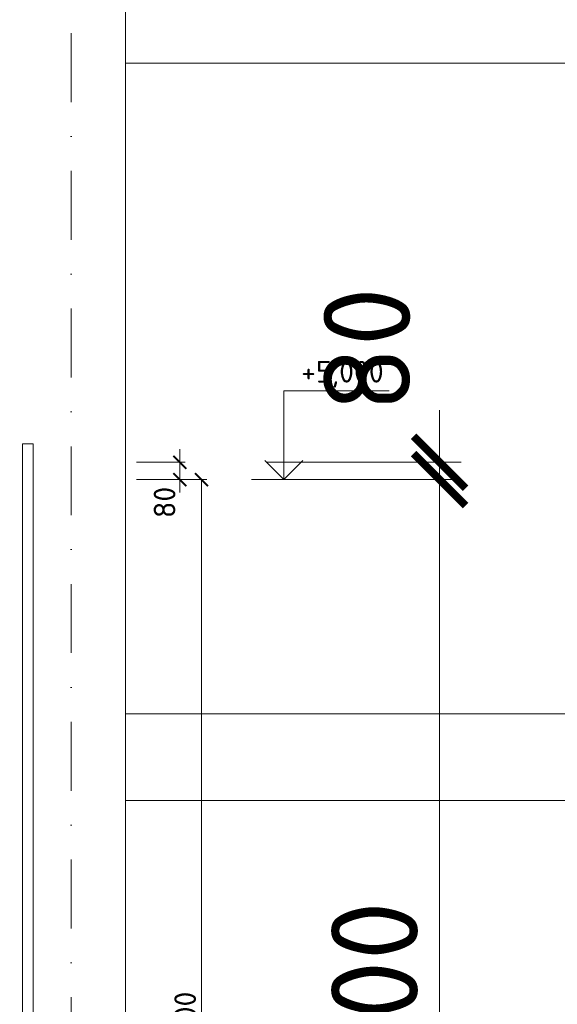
# Model space of a CAD drawing. Header units: millimetres. Extents: x -916886 to 3713765, y -2985421 to 1675785.
# Tile 112 of 656: x 5762 to 8240, y -30239 to -25699. Entities that reach past the tile are written whole.
import ezdxf
from ezdxf.enums import TextEntityAlignment as Align

# ---------------------------------------------------------------- set-up
doc = ezdxf.new("R2010")
doc.units = ezdxf.units.MM
doc.linetypes.add('CENTERX2', pattern=[101.6, 63.5, -12.7, 12.7, -12.7])
doc.linetypes.add('DASHDOT', pattern=[25.4, 12.7, -6.35, 0, -6.35])
doc.layers.get('Defpoints').update_dxf_attribs({"color": 8})
for name, color, linetype, lineweight in [('A99_N_kce-rez-sil', 6, 'Continuous', 18), ('A99_N_koty-100-vysk', 160, 'Continuous', 9), ('A99_N_koty-200', 5, 'Continuous', 5), ('A99_N_koty-200 @ 200', 5, 'Continuous', 5), ('A99_N_koty-200 @ 50 (2)', 5, 'Continuous', 5), ('A99_S_kce-pohl', 7, 'Continuous', 5), ('A99_S_osy', 1, 'CENTERX2', 5)]:
    doc.layers.add(name, color=color, linetype=linetype, lineweight=lineweight)
doc.styles.add('A99_kota', font='isocpeur.ttf', dxfattribs={"height": 2})
doc.dimstyles.new('A99_kota_200 new', dxfattribs={"dimscale": 200, "dimtxt": 2, "dimasz": 1.2, "dimexe": 0.5, "dimexo": 1.5, "dimgap": 0.5, "dimtad": 1, "dimdec": 0, "dimzin": 3, "dimdsep": 46, "dimtxsty": 'A99_kota', "dimblk": 'ARCHTICK', "dimcen": 2.5, "dimazin": 2, "dimtfac": 0.75, "dimtdec": 0, "dimtix": 1, "dimtmove": 2, "dimatfit": 0, "dimfxl": 0, "dimtolj": 1, "dimtzin": 0, "dimlwd": 5, "dimlwe": 5, "dimarcsym": 0})

# ---------------------------------------------------------------- blocks, each defined once
blk = doc.blocks.new('*U32')
at = {"color": 0, "linetype": 'ByBlock', "lineweight": -2}
blk.add_line((-3, 0), (7, 0), dxfattribs=at)
for points in [[(0, 0), (0, 8.2), (0, 8.2), (9.7, 8.2)], [(-1.75, 1.75), (0, 0), (1.75, 1.75)]]:
    blk.add_lwpolyline(points, dxfattribs=at)
at = {"color": 0, "linetype": 'ByBlock', "lineweight": -2, "style": 'A99_kota'}
for tag, p in [('VYSKA', (9.2, 10.95)), ('POPIS', (9.2, 7.7))]:
    blk.add_attdef(tag, text='', height=2, dxfattribs=at).set_placement(p, align=Align.TOP_RIGHT)
blk = doc.blocks.new('_ArchTick')
at = {"color": 0, "linetype": 'ByBlock', "const_width": 0.15}
blk.add_lwpolyline([(-0.5, -0.5), (0.5, 0.5)], dxfattribs=at)
blk = doc.blocks.new('*D4083')
at = {"layer": 'A99_N_koty-200', "color": 0, "linetype": 'Continuous', "lineweight": 5, "transparency": 16777216}
for p, q in [((6500, -27740), (6500, -27680)), ((6300, -27740), (6525, -27740)), ((6500, -27740), (6500, -27820)), ((6300, -27820), (6525, -27820)), ((6500, -27820), (6500, -27880))]:
    blk.add_line(p, q, dxfattribs=at)
at = {"layer": 'Defpoints', "color": 0, "linetype": 'Continuous', "lineweight": 0, "transparency": 16777216}
for p in [(5750, -27740), (5750, -27820), (6500, -27820)]:
    blk.add_point(p, dxfattribs=at)
at = {"layer": 'A99_N_koty-200', "color": 0, "linetype": 'Continuous', "lineweight": 5, "transparency": 16777216, "xscale": 60, "yscale": 60, "zscale": 60}
for p, rotation in [((6500, -27740), 270), ((6500, -27820), 90)]:
    blk.add_blockref('_ArchTick', p, dxfattribs=dict(at, rotation=rotation))
at = {"layer": 'A99_N_koty-200', "color": 0, "linetype": 'Continuous', "transparency": 16777216, "insert": (6430, -27925), "char_height": 100, "attachment_point": 5, "rotation": 90, "style": 'A99_kota'}
blk.add_mtext('\\A1;80', dxfattribs=at)
blk = doc.blocks.new('*D4084')
at = {"layer": 'A99_N_koty-200', "color": 0, "linetype": 'Continuous', "lineweight": 5, "transparency": 16777216}
for p, q in [((7697.5, -27740), (7697.5, -27500)), ((6897.5, -27740), (7797.5, -27740)), ((7697.5, -27740), (7697.5, -27820)), ((6897.5, -27820), (7797.5, -27820)), ((7697.5, -27820), (7697.5, -28060))]:
    blk.add_line(p, q, dxfattribs=at)
at = {"layer": 'Defpoints', "color": 0, "linetype": 'Continuous', "lineweight": 0, "transparency": 16777216}
for p in [(5750, -27740), (5750, -27820), (7697.5, -27820)]:
    blk.add_point(p, dxfattribs=at)
at = {"layer": 'A99_N_koty-200', "color": 0, "linetype": 'Continuous', "lineweight": 5, "transparency": 16777216, "xscale": 240, "yscale": 240, "zscale": 240}
for p, rotation in [((7697.5, -27740), 270), ((7697.5, -27820), 90)]:
    blk.add_blockref('_ArchTick', p, dxfattribs=dict(at, rotation=rotation))
at = {"layer": 'A99_N_koty-200', "color": 0, "linetype": 'Continuous', "transparency": 16777216, "insert": (7362.5, -27220), "char_height": 400, "attachment_point": 5, "rotation": 90, "style": 'A99_kota'}
blk.add_mtext('\\A1;80', dxfattribs=at)
blk = doc.blocks.new('*D4104')
at = {"layer": 'A99_N_koty-200', "color": 0, "linetype": 'Continuous', "lineweight": 5, "transparency": 16777216}
for p, q in [((6897.5, -27820), (7797.5, -27820)), ((7697.5, -27820), (7697.5, -32820)), ((6897.5, -32820), (7797.5, -32820))]:
    blk.add_line(p, q, dxfattribs=at)
at = {"layer": 'Defpoints', "color": 0, "linetype": 'Continuous', "lineweight": 0, "transparency": 16777216}
for p in [(5900, -27820), (5800, -32820), (7697.5, -32820)]:
    blk.add_point(p, dxfattribs=at)
at = {"layer": 'A99_N_koty-200', "color": 0, "linetype": 'Continuous', "lineweight": 5, "transparency": 16777216, "xscale": 240, "yscale": 240, "zscale": 240}
for p, rotation in [((7697.5, -27820), 90), ((7697.5, -32820), 270)]:
    blk.add_blockref('_ArchTick', p, dxfattribs=dict(at, rotation=rotation))
at = {"layer": 'A99_N_koty-200', "color": 0, "linetype": 'Continuous', "transparency": 16777216, "insert": (7397.5, -30320), "char_height": 400, "attachment_point": 5, "rotation": 90, "style": 'A99_kota'}
blk.add_mtext('\\A1;5000', dxfattribs=at)
blk = doc.blocks.new('*D4105')
at = {"layer": 'A99_N_koty-200', "color": 0, "linetype": 'Continuous', "lineweight": 5, "transparency": 16777216}
for p, q in [((6400, -27820), (6625, -27820)), ((6600, -27820), (6600, -32820)), ((6400, -32820), (6625, -32820))]:
    blk.add_line(p, q, dxfattribs=at)
at = {"layer": 'Defpoints', "color": 0, "linetype": 'Continuous', "lineweight": 0, "transparency": 16777216}
for p in [(5900, -27820), (5800, -32820), (6600, -32820)]:
    blk.add_point(p, dxfattribs=at)
at = {"layer": 'A99_N_koty-200', "color": 0, "linetype": 'Continuous', "lineweight": 5, "transparency": 16777216, "xscale": 60, "yscale": 60, "zscale": 60}
for p, rotation in [((6600, -27820), 90), ((6600, -32820), 270)]:
    blk.add_blockref('_ArchTick', p, dxfattribs=dict(at, rotation=rotation))
at = {"layer": 'A99_N_koty-200', "color": 0, "linetype": 'Continuous', "transparency": 16777216, "insert": (6525, -30320), "char_height": 100, "attachment_point": 5, "rotation": 90, "style": 'A99_kota'}
blk.add_mtext('\\A1;5000', dxfattribs=at)
blk = doc.blocks.new('*U5061')
at = {"layer": 'A99_N_koty-200 @ 200', "linetype": 'Continuous'}
dim = blk.add_linear_dim(base=(7697.5, -27820), p1=(5750, -27740), p2=(5750, -27820), angle=90, dimstyle='A99_kota_200 new', override={"dimscale": 200, "dimtix": 1, "dimtofl": 1, "dimtmove": 2, "dimatfit": 0}, dxfattribs=at)
dim.commit()
dim.dimension.update_dxf_attribs({"geometry": '*D4084', "text_midpoint": (7362.5, -27220), "dimtype": 128})
at = {"layer": 'A99_N_koty-200 @ 50 (2)', "linetype": 'Continuous'}
dim = blk.add_linear_dim(base=(6500, -27820), p1=(5750, -27740), p2=(5750, -27820), angle=90, dimstyle='A99_kota_200 new', override={"dimscale": 50, "dimtix": 1, "dimtofl": 1, "dimtmove": 2, "dimatfit": 0}, dxfattribs=at)
dim.commit()
dim.dimension.update_dxf_attribs({"geometry": '*D4083', "text_midpoint": (6430, -27925), "dimtype": 128})
blk = doc.blocks.new('*U5075')
at = {"layer": 'A99_N_koty-200 @ 200', "linetype": 'Continuous'}
dim = blk.add_linear_dim(base=(7697.5, -32820), p1=(5900, -27820), p2=(5800, -32820), angle=90, dimstyle='A99_kota_200 new', override={"dimscale": 200, "dimtix": 1, "dimtofl": 1, "dimtmove": 2, "dimatfit": 0}, dxfattribs=at)
dim.commit()
dim.dimension.update_dxf_attribs({"geometry": '*D4104', "text_midpoint": (7397.5, -30320)})
at = {"layer": 'A99_N_koty-200 @ 50 (2)', "linetype": 'Continuous'}
dim = blk.add_linear_dim(base=(6600, -32820), p1=(5900, -27820), p2=(5800, -32820), angle=90, dimstyle='A99_kota_200 new', override={"dimscale": 50, "dimtix": 1, "dimtofl": 1, "dimtmove": 2, "dimatfit": 0}, dxfattribs=at)
dim.commit()
dim.dimension.update_dxf_attribs({"geometry": '*D4105', "text_midpoint": (6525, -30320)})

msp = doc.modelspace()

# ---------------------------------------------------------------- linework, layer by layer
at = {"layer": 'A99_N_kce-rez-sil', "color": 1, "linetype": 'Continuous', "lineweight": 5}
msp.add_lwpolyline([(6250, -25900), (17750, -25900)], dxfattribs=at)
at = {"layer": 'A99_N_kce-rez-sil', "color": 1, "linetype": 'Continuous', "lineweight": 18, "flags": 128}
msp.add_lwpolyline([(5775, -27655), (5825, -27655), (5825, -32820), (5775, -32820)], close=True, dxfattribs=at)
at = {"layer": 'A99_N_kce-rez-sil', "color": 1, "linetype": 'Continuous', "lineweight": 5, "flags": 128}
for points in [[(6250, -28900), (17750, -28900)], [(6250, -29300), (17750, -29300)]]:
    msp.add_lwpolyline(points, dxfattribs=at)
at = {"layer": 'A99_S_kce-pohl', "linetype": 'Continuous'}
msp.add_line((6250, -32820), (6250, -20796.9), dxfattribs=at)
at = {"layer": 'A99_S_osy', "linetype": 'DASHDOT', "lineweight": 5, "ltscale": 25}
msp.add_line((6000, -16870), (6000, -35260), dxfattribs=at)

# ---------------------------------------------------------------- block references
at = {"layer": 'A99_N_koty-100-vysk', "lineweight": 5, "xscale": 50, "yscale": 50, "zscale": 50}
msp.add_blockref('*U32', (6980, -27820), dxfattribs=at).add_auto_attribs({'VYSKA': '+5,000'})
at = {"layer": 'A99_N_koty-200', "color": 4, "linetype": 'Continuous', "lineweight": 0}
for name in ['*U5061', '*U5075']:
    msp.add_blockref(name, (0, 0), dxfattribs=at)

doc.saveas('drawing.dxf')
